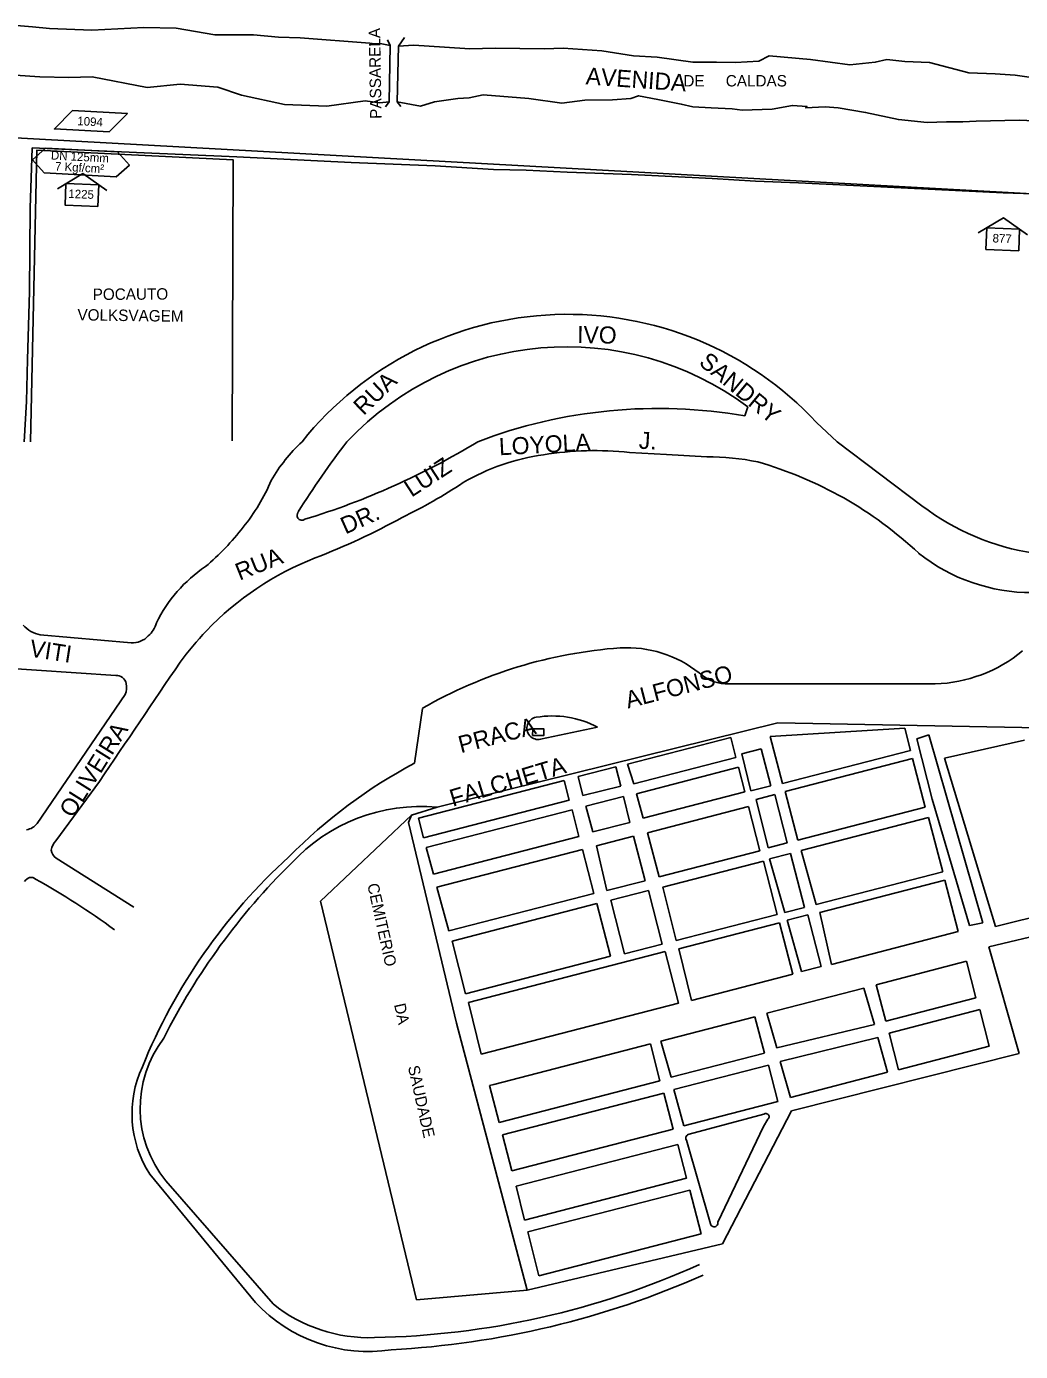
# Model space of a CAD drawing. Extents: x 325709 to 364434, y 7573432 to 7597073.
# Drawn here: x 336294.6 to 336642.6, y 7589683.3 to 7590147.3 of the extents above; entities that cross this region are included whole.
import ezdxf

# ---------------------------------------------------------------- set-up
doc = ezdxf.new("R2010")
doc.units = 0
for name, color, linetype in [('EDIFEXISTENT', 7, 'Continuous'), ('EDIFIDENTIF', 7, 'Continuous'), ('EDIFOBRAEXIS', 7, 'Continuous'), ('FORMATO', 7, 'Continuous'), ('LOGRADOURO', 7, 'Continuous'), ('LOGRADOURO_TEXTO', 7, 'Continuous'), ('NUM_REF', 7, 'Continuous'), ('SIMBOLO', 7, 'Continuous'), ('TEXTO', 7, 'Continuous'), ('TUBO_PEAD_GN_125', 7, 'Continuous')]:
    doc.layers.add(name, color=color, linetype=linetype)

# ---------------------------------------------------------------- blocks, each defined once
blk = doc.blocks.new('NUM_REF')
at = {"layer": 'NUM_REF'}
blk.add_lwpolyline([(-4.3125, 0.9375), (0, 3.75), (4.3125, 0.9375)], dxfattribs=at)
blk.add_lwpolyline([(2.875, -1.875), (2.875, 1.875), (-2.875, 1.875), (-2.875, -1.875)], close=True, dxfattribs=at)

msp = doc.modelspace()

# ---------------------------------------------------------------- linework, layer by layer
at = {"layer": 'EDIFEXISTENT'}
for p, q in [((336505.08, 7589888.92), (336541.22, 7589898.27)), ((336541.22, 7589898.27), (336543.01, 7589891.36)), ((336602.14, 7589901.52), (336555.01, 7589898.64)), ((336555.01, 7589898.64), (336559.27, 7589882.18)), ((336604.14, 7589893.79), (336602.14, 7589901.52)), ((336606.3, 7589897.87), (336610.53, 7589899.24)), ((336611.77, 7589876.68), (336606.3, 7589897.87)), ((336610.53, 7589899.24), (336629.44, 7589833.43)), ((336545.08, 7589892.58), (336551.82, 7589894.33)), ((336551.82, 7589894.33), (336555.17, 7589881.38)), ((336559.27, 7589882.18), (336604.14, 7589893.79)), ((336616.06, 7589891.01), (336644, 7589897.33)), ((336507.22, 7589882.1), (336505.08, 7589888.92)), ((336543.01, 7589891.36), (336507.22, 7589882.1)), ((336548.19, 7589879.58), (336545.08, 7589892.58)), ((336560.22, 7589879.41), (336604.8, 7589890.94)), ((336604.8, 7589890.94), (336609.21, 7589873.88)), ((336633.9, 7589832.1), (336616.06, 7589891.01)), ((336487.79, 7589884.6), (336500.93, 7589888)), ((336489.43, 7589878.03), (336487.79, 7589884.6)), ((336500.93, 7589888), (336502.67, 7589881.29)), ((336508.14, 7589878.63), (336543.94, 7589887.89)), ((336543.94, 7589887.89), (336546.18, 7589879.27)), ((336431.9, 7589870.06), (336482.84, 7589883.24)), ((336482.84, 7589883.24), (336484.61, 7589876.38)), ((336502.67, 7589881.29), (336489.43, 7589878.03)), ((336546.18, 7589879.27), (336510.53, 7589870.05)), ((336555.17, 7589881.38), (336548.19, 7589879.58)), ((336564.66, 7589862.35), (336560.22, 7589879.41)), ((336484.61, 7589876.38), (336433.63, 7589863.19)), ((336490.46, 7589874.2), (336503.58, 7589877.6)), ((336503.58, 7589877.6), (336505.91, 7589868.58)), ((336510.53, 7589870.05), (336508.14, 7589878.63)), ((336550.05, 7589876.6), (336556.62, 7589878.3)), ((336554.35, 7589859.68), (336550.05, 7589876.6)), ((336556.62, 7589878.3), (336561, 7589861.4)), ((336624.8, 7589832.47), (336611.77, 7589876.68)), ((336429.41, 7589871.09), (336397.52, 7589841.01)), ((336428.35, 7589868.51), (336429.41, 7589871.09)), ((336429.41, 7589871.09), (336438.36, 7589873.88)), ((336433.63, 7589863.19), (336431.9, 7589870.06)), ((336434.59, 7589859.74), (336485.61, 7589872.95)), ((336485.61, 7589872.95), (336488.02, 7589863.64)), ((336492.92, 7589865.22), (336490.46, 7589874.2)), ((336512.08, 7589864.94), (336547.41, 7589874.09)), ((336547.41, 7589874.09), (336551.42, 7589858.6)), ((336609.21, 7589873.88), (336564.66, 7589862.35)), ((336565.82, 7589858.72), (336610.49, 7589870.28)), ((336610.49, 7589870.28), (336615.4, 7589851.3)), ((336445.12, 7589798.21), (336428.35, 7589868.51)), ((336505.91, 7589868.58), (336492.92, 7589865.22)), ((336488.02, 7589863.64), (336437.13, 7589850.47)), ((336494.2, 7589860.34), (336507.18, 7589863.7)), ((336507.18, 7589863.7), (336511.2, 7589848.16)), ((336516.17, 7589849.47), (336512.08, 7589864.94)), ((336561, 7589861.4), (336554.35, 7589859.68)), ((336437.13, 7589850.47), (336434.59, 7589859.74)), ((336438.31, 7589845.86), (336489.28, 7589859.05)), ((336489.28, 7589859.05), (336493.26, 7589843.68)), ((336497.8, 7589844.7), (336494.2, 7589860.34)), ((336551.42, 7589858.6), (336516.17, 7589849.47)), ((336554.74, 7589855.8), (336562.09, 7589857.7)), ((336562.09, 7589857.7), (336566.98, 7589838.82)), ((336571.12, 7589839.84), (336565.82, 7589858.72)), ((336517.42, 7589845.86), (336552.62, 7589854.97)), ((336552.62, 7589854.97), (336557.43, 7589836.37)), ((336560.11, 7589837.04), (336554.74, 7589855.8)), ((336511.2, 7589848.16), (336497.8, 7589844.7)), ((336615.4, 7589851.3), (336571.12, 7589839.84)), ((336572.35, 7589836.98), (336616.16, 7589848.32)), ((336616.16, 7589848.32), (336620.82, 7589830.3)), ((336442.47, 7589830.54), (336438.31, 7589845.86)), ((336493.26, 7589843.68), (336442.47, 7589830.54)), ((336499.15, 7589841.31), (336512.35, 7589844.73)), ((336512.35, 7589844.73), (336517.22, 7589825.91)), ((336522.09, 7589827.22), (336517.42, 7589845.86)), ((336397.52, 7589841.01), (336431.1, 7589701.35)), ((336443.67, 7589827), (336494.32, 7589840.11)), ((336494.32, 7589840.11), (336499.09, 7589821.66)), ((336503.98, 7589822.49), (336499.15, 7589841.31)), ((336566.98, 7589838.82), (336560.11, 7589837.04)), ((336701.82, 7589841.86), (336631.57, 7589824.95)), ((336660.01, 7589838.63), (336633.9, 7589832.1)), ((336557.43, 7589836.37), (336522.09, 7589827.22)), ((336523.04, 7589824.29), (336558.23, 7589833.39)), ((336558.23, 7589833.39), (336562.89, 7589815.37)), ((336560.97, 7589834.34), (336568.14, 7589836.2)), ((336565.93, 7589816.33), (336560.97, 7589834.34)), ((336568.14, 7589836.2), (336572.82, 7589818.11)), ((336576.49, 7589818.83), (336572.35, 7589836.98)), ((336629.44, 7589833.43), (336624.8, 7589832.47)), ((336620.82, 7589830.3), (336576.49, 7589818.83)), ((336448.27, 7589808.51), (336443.67, 7589827)), ((336517.22, 7589825.91), (336503.98, 7589822.49)), ((336527.47, 7589806.21), (336523.04, 7589824.29)), ((336631.57, 7589824.95), (336642.24, 7589787.65)), ((336499.09, 7589821.66), (336448.27, 7589808.51)), ((336449.32, 7589805.48), (336518.26, 7589823.32)), ((336518.26, 7589823.32), (336522.92, 7589805.3)), ((336592.06, 7589811.72), (336623.72, 7589819.92)), ((336623.72, 7589819.92), (336627.04, 7589807.08)), ((336562.89, 7589815.37), (336527.47, 7589806.21)), ((336572.82, 7589818.11), (336565.93, 7589816.33)), ((336553.85, 7589801.73), (336587.77, 7589810.56)), ((336587.77, 7589810.56), (336591.48, 7589797.73)), ((336595.47, 7589798.91), (336592.06, 7589811.72)), ((336453.81, 7589787.42), (336449.32, 7589805.48)), ((336522.92, 7589805.3), (336453.81, 7589787.42)), ((336627.04, 7589807.08), (336595.47, 7589798.91)), ((336516.73, 7589791.99), (336549.67, 7589800.51)), ((336549.67, 7589800.51), (336552.96, 7589787.76)), ((336557.35, 7589789.59), (336553.85, 7589801.73)), ((336596.62, 7589794.76), (336628.39, 7589802.98)), ((336628.39, 7589802.98), (336631.71, 7589790.15)), ((336469.89, 7589704.72), (336445.12, 7589798.21)), ((336591.48, 7589797.73), (336557.35, 7589789.59)), ((336520.27, 7589779.3), (336516.73, 7589791.99)), ((336558.51, 7589784.8), (336592.75, 7589793.2)), ((336592.75, 7589793.2), (336596.02, 7589781.07)), ((336599.97, 7589781.94), (336596.62, 7589794.76)), ((336458.27, 7589776.78), (336513.04, 7589790.96)), ((336513.04, 7589790.96), (336516.38, 7589778.03)), ((336552.96, 7589787.76), (336520.27, 7589779.3)), ((336642.24, 7589787.65), (336562.41, 7589767.58)), ((336631.71, 7589790.15), (336599.97, 7589781.94)), ((336521.24, 7589774.97), (336554.36, 7589783.54)), ((336554.36, 7589783.54), (336557.63, 7589770.87)), ((336562.08, 7589772.16), (336558.51, 7589784.8)), ((336516.38, 7589778.03), (336460.05, 7589763.45)), ((336596.02, 7589781.07), (336562.08, 7589772.16)), ((336456.7, 7589776.38), (336458.27, 7589776.78)), ((336460.05, 7589763.45), (336456.7, 7589776.38)), ((336461.27, 7589759.14), (336517.79, 7589773.77)), ((336517.79, 7589773.77), (336521.07, 7589761.11)), ((336524.72, 7589762.35), (336521.24, 7589774.97)), ((336557.63, 7589770.87), (336524.72, 7589762.35)), ((336526.62, 7589759.39), (336552.76, 7589766.33)), ((336562.41, 7589767.58), (336538.28, 7589721.02)), ((336554.17, 7589764.59), (336552.6, 7589762.11)), ((336464.53, 7589746.48), (336461.27, 7589759.14)), ((336521.07, 7589761.11), (336464.53, 7589746.48)), ((336552.6, 7589762.11), (336536.65, 7589728.51)), ((336466.1, 7589741.18), (336522.62, 7589755.81)), ((336522.62, 7589755.81), (336525.69, 7589743.94)), ((336534.08, 7589727.99), (336525.67, 7589757.29)), ((336468.95, 7589729.26), (336466.1, 7589741.18)), ((336525.69, 7589743.94), (336468.95, 7589729.26)), ((336470.11, 7589725.11), (336526.9, 7589739.81)), ((336526.9, 7589739.81), (336530.88, 7589724.45)), ((336473.99, 7589709.73), (336470.11, 7589725.11)), ((336530.88, 7589724.45), (336473.99, 7589709.73)), ((336538.28, 7589721.02), (336469.89, 7589704.72)), ((336431.1, 7589701.35), (336469.89, 7589704.72))]:
    msp.add_line(p, q, dxfattribs=at)
for points in [[(336421.02, 7590142.64), (336421.97, 7590140.68), (336421.63, 7590120.96), (336420.31, 7590119.2)], [(336426.9, 7590143.51), (336424.84, 7590140.4), (336424.35, 7590120.99), (336425.68, 7590119.31)], [(336296.01, 7590001.91), (336298.26, 7590104.07), (336366.98, 7590100.59), (336366.56, 7590002.21)]]:
    msp.add_lwpolyline(points, dxfattribs=at)
for centre, radius, start, end in [((336553.49, 7589765.48), 1.12, 307.4767, 130.6623), ((336526.84, 7589758.03), 1.39, 99.0994, 212.0417), ((336535.37, 7589728.23), 1.31, 190.6127, 12.0727)]:
    msp.add_arc(centre, radius, start, end, dxfattribs=at)
at = {"layer": 'EDIFOBRAEXIS'}
msp.add_line((336471.76, 7589899.03), (336471.86, 7589901.32), dxfattribs=at)
for points in [[(336286.87, 7590148), (336296.72, 7590147.17), (336302.68, 7590146.69), (336317.41, 7590146.04), (336335.65, 7590146.93), (336347.05, 7590146.71), (336360.59, 7590144.46), (336374.03, 7590144.47), (336382.86, 7590143.62), (336390.44, 7590143.37), (336414.82, 7590141.44), (336416.52, 7590141.24), (336418.4, 7590141.39), (336421.97, 7590140.68)], [(336424.84, 7590140.4), (336430.11, 7590140.79), (336433.85, 7590140.57), (336449.81, 7590139.57), (336458.74, 7590139.73), (336475.94, 7590139.54), (336482.53, 7590139.7), (336496.06, 7590138.83), (336507.08, 7590137.11), (336515.38, 7590136.63), (336527.9, 7590134.89), (336536.17, 7590134.85), (336542.91, 7590134.68), (336551.06, 7590135.14), (336554.67, 7590137.05), (336569.17, 7590135.72), (336582.89, 7590133.95), (336591.79, 7590134.8), (336595.86, 7590135.75), (336602.12, 7590135.02), (336610.77, 7590134.67), (336624.52, 7590131.12), (336633.83, 7590130.73), (336640.73, 7590130.25), (336649.84, 7590129.06)], [(336421.63, 7590120.96), (336418.32, 7590120.6), (336413.16, 7590121.33), (336399.7, 7590119.46), (336384.92, 7590120.06), (336369.87, 7590123.27), (336361.6, 7590126.11), (336348.39, 7590127.12), (336336.82, 7590125.99), (336317.58, 7590129.68), (336309.41, 7590129.44), (336299.26, 7590129.69), (336280.07, 7590131.04)], [(336650.29, 7590114.15), (336642.17, 7590114.58), (336627.11, 7590114.18), (336622.42, 7590113.95), (336616.73, 7590113.96), (336609.93, 7590113.73), (336599.91, 7590114.76), (336588.43, 7590117.24), (336578.76, 7590118.81), (336574.2, 7590119.24), (336567.41, 7590118.8), (336567.89, 7590119.33), (336562.8, 7590119.71), (336555.73, 7590118.43), (336545.17, 7590118.01), (336541.66, 7590118.44), (336534.35, 7590118.87), (336527.94, 7590119.16), (336523.84, 7590120.18), (336515.68, 7590121.75), (336508.93, 7590123.06), (336506.26, 7590122.17), (336499.82, 7590121.7), (336490.1, 7590121.57), (336481.99, 7590120.44), (336470.54, 7590122.13), (336454.5, 7590123.44), (336449.57, 7590122.31), (336445.57, 7590122.13), (336437.51, 7590120.93), (336432.55, 7590119.47), (336424.35, 7590120.99)], [(336471.86, 7589901.32), (336475.76, 7589901.32), (336475.76, 7589899.03), (336471.76, 7589899.03)]]:
    msp.add_lwpolyline(points, dxfattribs=at)
at = {"layer": 'LOGRADOURO'}
for p, q in [((336546.1, 7590010.98), (336547.13, 7590014.1)), ((336571.22, 7590008.69), (336578.48, 7590001.91)), ((336608.13, 7589979.5), (336578.48, 7590001.91)), ((336171.43, 7589930.39), (336325.82, 7589920.08)), ((336331.21, 7589931.47), (336299.4, 7589934.25)), ((336612.74, 7589917.08), (336540.74, 7589917.09)), ((336329.16, 7589913.31), (336298.32, 7589868.2)), ((336433.21, 7589908.52), (336430.49, 7589889.33)), ((336494.58, 7589901.94), (336474.63, 7589897.69)), ((336320.14, 7589882.92), (336304.92, 7589862.07)), ((336332.15, 7589838.89), (336304.93, 7589856.09)), ((336337.78, 7589745.31), (336374.8, 7589700.43)), ((336380.95, 7589699.93), (336343.33, 7589743.04))]:
    msp.add_line(p, q, dxfattribs=at)
for points in [[(336293.77, 7590001.91), (336294.6, 7590015.94), (336294.96, 7590030.72), (336295.59, 7590054.4), (336295.82, 7590083.68), (336296.62, 7590104.8)], [(336296.62, 7590104.8), (336333.09, 7590103.18), (336368.25, 7590101.7), (336408.26, 7590099.71), (336437.69, 7590098.53), (336458.09, 7590097.28), (336469.61, 7590096.97), (336483.93, 7590096.36), (336506.39, 7590095.45), (336534.7, 7590094.08), (336549.81, 7590093.14), (336564.9, 7590092.55), (336584.18, 7590091.63), (336603.18, 7590090.77), (336636.63, 7590089.12), (336636.63, 7590089.12), (336657.79, 7590088.37)], [(336505.71, 7589998.18), (336518.7, 7589997.38), (336532.79, 7589996.58)], [(336438.36, 7589873.88), (336557.7, 7589903.47), (336685.8, 7589900.97)]]:
    msp.add_lwpolyline(points, dxfattribs=at)
for centre, radius, start, end in [((336484.08, 7589927.28), 119.25, 43.0526, 141.2548), ((336483.79, 7589929.47), 105.7, 53.1869, 136.7404), ((336515.87, 7589836.04), 177.52, 80.1966, 110.877), ((336432.26, 7589958.13), 60.12, 133.254, 149.7994), ((336652.57, 7589812.98), 309.99, 142.4475, 147.991), ((336314.64, 7590228.3), 265.12, 286.9863, 301.3604), ((336486.27, 7589920.77), 77.28, 97.9148, 120.1634), ((336493.98, 7589882.71), 116.07, 84.1951, 99.0964), ((336533.53, 7589912.82), 83.77, 78.2176, 90.5088), ((336512.93, 7589862.77), 137.33, 46.7689, 74.0633), ((336315.38, 7590016.21), 70.65, 321.208, 336.7878), ((336351.68, 7590129.98), 171.6, 295.7069, 303.9214), ((336391.83, 7589976.06), 2.45, 150.0015, 202.5018), ((336659.9, 7590047.04), 85.1, 232.5284, 261.6099), ((336391.04, 7589976.33), 1.9, 219.3063, 303.5694), ((336308.2, 7590188.59), 243.65, 291.0455, 298.9428), ((336301.76, 7590024.5), 86.47, 309.9084, 322.5816), ((336646.62, 7590012.89), 63.85, 231.6336, 270.1449), ((336385.47, 7589916.35), 50.45, 124.0252, 154.0508), ((336433.47, 7589863.64), 104.6, 111.1673, 136.5012), ((336301.71, 7589945.23), 11.22, 222.3114, 258.1395), ((336330.98, 7589941.02), 9.48, 311.2819, 344.1319), ((336441.62, 7589855.72), 115.97, 136.4343, 143.5237), ((336331.71, 7589938.95), 7.49, 266.2061, 317.6219), ((336514.14, 7589767.68), 162.44, 94.1259, 119.8825), ((336504.84, 7589889.23), 40.54, 51.4162, 93.3686), ((336611.17, 7589967.52), 50.47, 271.7824, 309.6365), ((353111.59, 7578559.99), 20252.44, 145.864594, 146.00714), ((336325.83, 7589916.25), 3.83, 14.4692, 90.1592), ((336322.53, 7589915.93), 7.13, 338.4697, 10.3102), ((336540.18, 7589932.16), 15.09, 228.1764, 272.1265), ((336473.76, 7589901.53), 3.93, 100.6032, 282.8235), ((336478.66, 7589871.51), 34.34, 62.3895, 99.4309), ((336516.29, 7589728.4), 182.37, 118.0661, 135.3838), ((336432.55, 7589812.83), 61.32, 84.5624, 137.5592), ((336293.61, 7589871.91), 6, 279.4779, 321.8116), ((336309.21, 7589857.85), 6.02, 135.4431, 170.6631), ((336306.94, 7589859.19), 3.69, 185.5782, 236.9925), ((336521.75, 7589707.45), 201.28, 132.2289, 157.9724), ((336550.54, 7589688.26), 232.78, 134.5291, 153.2722), ((336296.73, 7589846.1), 3.33, 108.4921, 147.861), ((336296.13, 7589846.66), 2.64, 51.9487, 99.8737), ((336161.6, 7589606.37), 277.99, 53.8852, 60.6736), ((336374.82, 7589768.44), 40.46, 142.7126, 218.8908), ((336370.62, 7589766.5), 39.08, 155.1167, 212.8271), ((336411.04, 7589977.96), 289.88, 271.0794, 294.2713), ((336405.99, 7589993.4), 309.96, 273.0184, 293.8946), ((336414.2, 7589737.01), 53.76, 222.873, 278.6817), ((336414.54, 7589741.66), 53.57, 231.1602, 272.0911)]:
    msp.add_arc(centre, radius, start, end, dxfattribs=at)
at = {"layer": 'SIMBOLO'}
for points in [[(336323.55, 7590110.41), (336304.35, 7590111.46), (336310.71, 7590117.87), (336329.9, 7590116.82)], [(336301.28, 7590104.77), (336326.49, 7590103.39), (336330.62, 7590098.79), (336330.62, 7590098.79), (336326.02, 7590094.66), (336300.8, 7590096.03), (336296.67, 7590100.64), (336296.67, 7590100.64)]]:
    msp.add_lwpolyline(points, close=True, dxfattribs=at)
at = {"layer": 'TUBO_PEAD_GN_125'}
msp.add_line((336669.06, 7590087.52), (335958.91, 7590126.68), dxfattribs=at)

# ---------------------------------------------------------------- block references
at = {"layer": 'FORMATO', "xscale": 1.9999999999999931, "yscale": 1.9999999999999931, "rotation": -2.307146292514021}
for p in [(336313.97, 7590088.31), (336636.42, 7590072.79)]:
    msp.add_blockref('NUM_REF', p, dxfattribs=at)

# ---------------------------------------------------------------- texts
for s, p in [('1225', (336309.21, 7590087.3)), ('877', (336632.83, 7590071.73))]:
    msp.add_text(s, height=3, rotation=357.6929).set_placement(p)
at = {"layer": 'EDIFIDENTIF'}
for s, rotation, p in [('PASSARELA', 90.9247, (336418.93, 7590115.03)), ('POCAUTO', 0.3036, (336317.77, 7590051.54)), ('VOLKSVAGEM', 359.2089, (336312.41, 7590044.4)), ('CEMITERIO         DA          SAUDADE', 282.5834, (336413.88, 7589846.79))]:
    msp.add_text(s, height=4, rotation=rotation, dxfattribs=at).set_placement(p)
msp.add_text('DE     CALDAS', height=4, dxfattribs=at).set_placement((336524.59, 7590126.33))
at = {"layer": 'LOGRADOURO_TEXTO'}
for s, rotation, p in [('AVENIDA', 355.9162, (336490.28, 7590127.07)), ('IVO', 359.0255, (336487.37, 7590036.46)), ('SANDRY', 320.3582, (336529.69, 7590029.13)), ('RUA', 44.1448, (336412.62, 7590010.86)), ('LOYOLA', 3.0639, (336460.18, 7589997.14)), ('J.', 356.7464, (336508.89, 7589999.48)), ('LUIZ', 32.9819, (336429.41, 7589982.29)), ('DR.', 24.1228, (336406.26, 7589969.38)), ('RUA', 21.7908, (336369.2, 7589953.22)), ('VITI', 351.0385, (336295.36, 7589926.72)), ('ALFONSO', 14.5424, (336505.18, 7589908.42)), ('OLIVEIRA', 57.9803, (336310.8, 7589869.82)), ('PRACA ', 14.5424, (336446.69, 7589892.76)), ('FALCHETA', 16.6118, (336443.83, 7589874.03))]:
    msp.add_text(s, height=6, rotation=rotation, dxfattribs=at).set_placement(p)
at = {"layer": 'TEXTO'}
for s, p in [('1094', (336312.33, 7590112.79)), ('DN 125mm', (336303.09, 7590100.79)), ('7 Kgf/cm²', (336304.52, 7590096.91))]:
    msp.add_text(s, height=3, rotation=356.8729, dxfattribs=at).set_placement(p)

doc.saveas('drawing.dxf')
